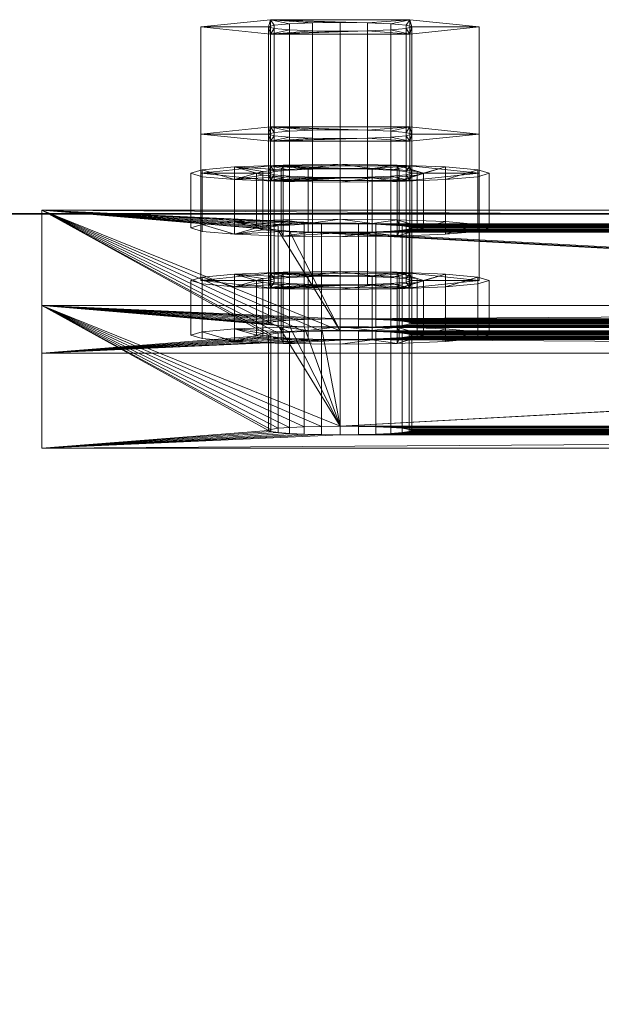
# Model space of a CAD drawing. Extents: x -0.3 to 41.3, y 0 to 17.8.
# Tile 534 of 625: x 34.0786 to 34.1273, y 10.9235 to 11.0061. Entities that reach past the tile are written whole.
import ezdxf

# ---------------------------------------------------------------- set-up
doc = ezdxf.new("R2010")
doc.units = 0
doc.header["$MEASUREMENT"] = 0
for name, color, linetype, lineweight in [('ANILHAS', 135, 'Continuous', 0), ('PLACAS_DE_BASE', 144, 'Continuous', 0), ('PORCAS', 157, 'Continuous', 0)]:
    doc.layers.add(name, color=color, linetype=linetype, lineweight=lineweight)
for name, color, linetype in [('V107', 7, 'Continuous'), ('V208', 7, 'Continuous'), ('V302', 7, 'Continuous')]:
    doc.layers.add(name, color=color, linetype=linetype)

msp = doc.modelspace()

# ---------------------------------------------------------------- linework, layer by layer
at = {"layer": 'V107', "color": 252, "true_color": 0x838383}
for points, invisible_edges in [([(34.18045, 10.98981, 196.60001), (33.285, 10.98981, 196.60001), (33.285, 10.83981, 196.60001)], 12), ([(34.18045, 10.98981, 196.00001), (33.285, 10.98981, 196.00001), (33.285, 10.83981, 196.00001)], 12), ([(34.18045, 10.98981, 196.60001), (33.285, 10.83981, 196.60001), (34.18045, 10.83981, 196.60001)], 9), ([(34.18045, 10.98981, 196.00001), (33.285, 10.83981, 196.00001), (34.18045, 10.83981, 196.00001)], 9)]:
    msp.add_3dface(points, dxfattribs=dict(at, invisible_edges=invisible_edges))
msp.add_3dface([(34.18045, 10.98981, 196.60001), (33.285, 10.98981, 196.60001), (33.285, 10.98981, 196.00001), (34.18045, 10.98981, 196.00001)], dxfattribs=at)
at = {"layer": 'V208', "color": 252, "true_color": 0x838383}
for points, invisible_edges in [([(34.18045, 10.98981, 199.55), (33.285, 10.98981, 199.55), (33.285, 10.83981, 199.55)], 12), ([(34.18045, 10.98981, 198.95), (33.285, 10.98981, 198.95), (33.285, 10.83981, 198.95)], 12), ([(34.18045, 10.98981, 199.55), (33.285, 10.83981, 199.55), (34.18045, 10.83981, 199.55)], 9), ([(34.18045, 10.98981, 198.95), (33.285, 10.83981, 198.95), (34.18045, 10.83981, 198.95)], 9)]:
    msp.add_3dface(points, dxfattribs=dict(at, invisible_edges=invisible_edges))
msp.add_3dface([(34.18045, 10.98981, 199.55), (33.285, 10.98981, 199.55), (33.285, 10.98981, 198.95), (34.18045, 10.98981, 198.95)], dxfattribs=at)
at = {"layer": 'V302', "color": 252, "true_color": 0x838383}
for points, invisible_edges in [([(34.18045, 10.98981, 200.60001), (33.285, 10.98981, 200.60001), (33.285, 10.83981, 200.60001)], 12), ([(34.18045, 10.98981, 200.30001), (33.285, 10.98981, 200.30001), (33.285, 10.83981, 200.30001)], 12), ([(34.18045, 10.98981, 200.60001), (33.285, 10.83981, 200.60001), (34.18045, 10.83981, 200.60001)], 9), ([(34.18045, 10.98981, 200.30001), (33.285, 10.83981, 200.30001), (34.18045, 10.83981, 200.30001)], 9)]:
    msp.add_3dface(points, dxfattribs=dict(at, invisible_edges=invisible_edges))
msp.add_3dface([(34.18045, 10.98981, 200.60001), (33.285, 10.98981, 200.60001), (33.285, 10.98981, 200.30001), (34.18045, 10.98981, 200.30001)], dxfattribs=at)

# ---------------------------------------------------------------- meshes
at = {"layer": 'ANILHAS'}
mesh = msp.add_polyface(dxfattribs=at)
corners = [(34.09295, 10.98863, 199.461), (34.09295, 10.99322, 199.46073), (34.0939, 10.98834, 199.45623), (34.0939, 10.98892, 199.46577), (34.0939, 10.99293, 199.45595), (34.0939, 10.99351, 199.4655), (34.09661, 10.9881, 199.45218), (34.09661, 10.98916, 199.46983), (34.09661, 10.99269, 199.4519), (34.09661, 10.99375, 199.46955), (34.09845, 10.98863, 199.461), (34.09845, 10.99322, 199.46073), (34.09898, 10.98847, 199.45833), (34.09898, 10.98879, 199.46368), (34.09898, 10.99306, 199.45805), (34.09898, 10.99338, 199.4634), (34.1005, 10.98833, 199.45606), (34.1005, 10.98893, 199.46594), (34.1005, 10.99292, 199.45578), (34.1005, 10.99352, 199.46567), (34.10067, 10.98794, 199.44947), (34.10067, 10.98932, 199.47253), (34.10067, 10.99253, 199.4492), (34.10067, 10.99391, 199.47226), (34.10277, 10.98824, 199.45454), (34.10277, 10.98902, 199.46746), (34.10277, 10.99283, 199.45427), (34.10277, 10.99361, 199.46718), (34.10545, 10.98788, 199.44852), (34.10545, 10.98821, 199.45401), (34.10545, 10.98905, 199.46799), (34.10545, 10.98938, 199.47348), (34.10545, 10.99247, 199.44825), (34.10545, 10.9928, 199.45374), (34.10545, 10.99364, 199.46771), (34.10545, 10.99397, 199.4732), (34.10813, 10.98824, 199.45454), (34.10813, 10.98902, 199.46746), (34.10813, 10.99283, 199.45427), (34.10813, 10.99361, 199.46718), (34.11023, 10.98794, 199.44947), (34.11023, 10.98932, 199.47253), (34.11023, 10.99253, 199.4492), (34.11023, 10.99391, 199.47226), (34.1104, 10.98833, 199.45606), (34.1104, 10.98893, 199.46594), (34.1104, 10.99292, 199.45578), (34.1104, 10.99352, 199.46567), (34.11192, 10.98847, 199.45833), (34.11192, 10.98879, 199.46368), (34.11192, 10.99306, 199.45805), (34.11192, 10.99338, 199.4634), (34.11245, 10.98863, 199.461), (34.11245, 10.99322, 199.46073), (34.11429, 10.9881, 199.45218), (34.11429, 10.98916, 199.46983), (34.11429, 10.99269, 199.4519), (34.11429, 10.99375, 199.46955), (34.117, 10.98834, 199.45623), (34.117, 10.98892, 199.46577), (34.117, 10.99293, 199.45595), (34.117, 10.99351, 199.4655), (34.11795, 10.98863, 199.461), (34.11795, 10.99322, 199.46073)]
mesh.append_faces([[corners[k] for k in face] for face in [(0, 3, 5, 1), (3, 7, 9, 5), (7, 21, 23, 9), (21, 31, 35, 23), (31, 41, 43, 35), (41, 55, 57, 43), (55, 59, 61, 57), (59, 62, 63, 61), (62, 58, 60, 63), (58, 54, 56, 60), (54, 40, 42, 56), (40, 28, 32, 42), (28, 20, 22, 32), (20, 6, 8, 22), (6, 2, 4, 8), (2, 0, 1, 4), (10, 12, 14, 11), (12, 16, 18, 14), (16, 24, 26, 18), (24, 29, 33, 26), (29, 36, 38, 33), (36, 44, 46, 38), (44, 48, 50, 46), (48, 52, 53, 50), (52, 49, 51, 53), (49, 45, 47, 51), (45, 37, 39, 47), (37, 30, 34, 39), (30, 25, 27, 34), (25, 17, 19, 27), (17, 13, 15, 19), (13, 10, 11, 15)]])
mesh.append_faces([[corners[k] for k in face] for face in [(59, 58, 62), (2, 3, 0), (60, 61, 63), (5, 4, 1)]], dxfattribs={"vtx0": -1})
mesh.append_faces([[corners[k] for k in face] for face in [(41, 52, 55), (52, 41, 49), (49, 41, 45), (45, 41, 37), (37, 31, 30), (30, 31, 25), (25, 21, 17), (17, 7, 13), (13, 7, 10), (58, 59, 54), (54, 55, 40), (40, 36, 28), (28, 29, 20), (20, 16, 6), (6, 3, 2), (61, 56, 57), (53, 42, 50), (50, 42, 46), (46, 42, 38), (38, 32, 33), (33, 22, 26), (26, 22, 18), (18, 8, 14), (14, 8, 11), (9, 8, 5), (43, 39, 35), (35, 27, 23), (23, 19, 9)]], dxfattribs={"vtx0": -1, "vtx1": -1})
mesh.append_faces([[corners[k] for k in face] for face in [(40, 55, 52), (6, 10, 7), (57, 42, 53), (11, 8, 9)]], dxfattribs={"vtx0": -1, "vtx1": -1, "vtx2": -1})
mesh.append_faces([[corners[k] for k in face] for face in [(37, 41, 31), (25, 31, 21), (17, 21, 7), (54, 59, 55), (40, 52, 48), (40, 48, 44), (40, 44, 36), (28, 36, 29), (20, 29, 24), (20, 24, 16), (6, 16, 12), (6, 12, 10), (6, 7, 3), (61, 60, 56), (57, 56, 42), (38, 42, 32), (33, 32, 22), (18, 22, 8), (5, 8, 4), (53, 43, 57), (43, 53, 51), (43, 51, 47), (43, 47, 39), (35, 39, 34), (35, 34, 27), (23, 27, 19), (9, 19, 15), (9, 15, 11)]], dxfattribs={"vtx0": -1, "vtx2": -1})
mesh = msp.add_polyface(dxfattribs=at)
corners = [(34.09295, 10.97963, 199.31127), (34.09295, 10.98422, 199.311), (34.0939, 10.97935, 199.3065), (34.0939, 10.97992, 199.31604), (34.0939, 10.98394, 199.30622), (34.0939, 10.98451, 199.31577), (34.09661, 10.9791, 199.30245), (34.09661, 10.98016, 199.3201), (34.09661, 10.98369, 199.30217), (34.09661, 10.98475, 199.31982), (34.09845, 10.97963, 199.31127), (34.09845, 10.98422, 199.311), (34.09898, 10.97947, 199.3086), (34.09898, 10.97979, 199.31395), (34.09898, 10.98406, 199.30832), (34.09898, 10.98438, 199.31367), (34.1005, 10.97934, 199.30633), (34.1005, 10.97993, 199.31621), (34.1005, 10.98393, 199.30605), (34.1005, 10.98452, 199.31594), (34.10067, 10.97894, 199.29974), (34.10067, 10.98032, 199.3228), (34.10067, 10.98353, 199.29947), (34.10067, 10.98492, 199.32253), (34.10277, 10.97924, 199.30481), (34.10277, 10.98002, 199.31773), (34.10277, 10.98384, 199.30454), (34.10277, 10.98461, 199.31745), (34.10545, 10.97888, 199.29879), (34.10545, 10.97921, 199.30428), (34.10545, 10.98005, 199.31826), (34.10545, 10.98038, 199.32375), (34.10545, 10.98347, 199.29852), (34.10545, 10.9838, 199.30401), (34.10545, 10.98464, 199.31798), (34.10545, 10.98497, 199.32347), (34.10813, 10.97924, 199.30481), (34.10813, 10.98002, 199.31773), (34.10813, 10.98384, 199.30454), (34.10813, 10.98461, 199.31745), (34.11023, 10.97894, 199.29974), (34.11023, 10.98032, 199.3228), (34.11023, 10.98353, 199.29947), (34.11023, 10.98492, 199.32253), (34.1104, 10.97934, 199.30633), (34.1104, 10.97993, 199.31621), (34.1104, 10.98393, 199.30605), (34.1104, 10.98452, 199.31594), (34.11192, 10.97947, 199.3086), (34.11192, 10.97979, 199.31395), (34.11192, 10.98406, 199.30832), (34.11192, 10.98438, 199.31367), (34.11245, 10.97963, 199.31127), (34.11245, 10.98422, 199.311), (34.11429, 10.9791, 199.30245), (34.11429, 10.98016, 199.3201), (34.11429, 10.98369, 199.30217), (34.11429, 10.98475, 199.31982), (34.117, 10.97935, 199.3065), (34.117, 10.97992, 199.31604), (34.117, 10.98394, 199.30622), (34.117, 10.98451, 199.31577), (34.11795, 10.97963, 199.31127), (34.11795, 10.98422, 199.311)]
mesh.append_faces([[corners[k] for k in face] for face in [(0, 3, 5, 1), (3, 7, 9, 5), (7, 21, 23, 9), (21, 31, 35, 23), (31, 41, 43, 35), (41, 55, 57, 43), (55, 59, 61, 57), (59, 62, 63, 61), (62, 58, 60, 63), (58, 54, 56, 60), (54, 40, 42, 56), (40, 28, 32, 42), (28, 20, 22, 32), (20, 6, 8, 22), (6, 2, 4, 8), (2, 0, 1, 4), (10, 12, 14, 11), (12, 16, 18, 14), (16, 24, 26, 18), (24, 29, 33, 26), (29, 36, 38, 33), (36, 44, 46, 38), (44, 48, 50, 46), (48, 52, 53, 50), (52, 49, 51, 53), (49, 45, 47, 51), (45, 37, 39, 47), (37, 30, 34, 39), (30, 25, 27, 34), (25, 17, 19, 27), (17, 13, 15, 19), (13, 10, 11, 15)]])
mesh.append_faces([[corners[k] for k in face] for face in [(59, 58, 62), (2, 3, 0), (60, 61, 63), (5, 4, 1)]], dxfattribs={"vtx0": -1})
mesh.append_faces([[corners[k] for k in face] for face in [(41, 52, 55), (52, 41, 49), (49, 41, 45), (45, 41, 37), (37, 31, 30), (30, 31, 25), (25, 21, 17), (17, 7, 13), (13, 7, 10), (58, 59, 54), (54, 55, 40), (40, 36, 28), (28, 29, 20), (20, 16, 6), (6, 3, 2), (61, 56, 57), (53, 42, 50), (50, 42, 46), (46, 42, 38), (38, 32, 33), (33, 22, 26), (26, 22, 18), (18, 8, 14), (14, 8, 11), (9, 8, 5), (43, 39, 35), (35, 27, 23), (23, 19, 9)]], dxfattribs={"vtx0": -1, "vtx1": -1})
mesh.append_faces([[corners[k] for k in face] for face in [(40, 55, 52), (6, 10, 7), (57, 42, 53), (11, 8, 9)]], dxfattribs={"vtx0": -1, "vtx1": -1, "vtx2": -1})
mesh.append_faces([[corners[k] for k in face] for face in [(37, 41, 31), (25, 31, 21), (17, 21, 7), (54, 59, 55), (40, 52, 48), (40, 48, 44), (40, 44, 36), (28, 36, 29), (20, 29, 24), (20, 24, 16), (6, 16, 12), (6, 12, 10), (6, 7, 3), (61, 60, 56), (57, 56, 42), (38, 42, 32), (33, 32, 22), (18, 22, 8), (5, 8, 4), (53, 43, 57), (43, 53, 51), (43, 51, 47), (43, 47, 39), (35, 39, 34), (35, 34, 27), (23, 27, 19), (9, 19, 15), (9, 15, 11)]], dxfattribs={"vtx0": -1, "vtx2": -1})
at = {"layer": 'PLACAS_DE_BASE'}
mesh = msp.add_polyface(dxfattribs=at)
corners = [(34.08045, 10.97015, 199.2868), (34.09945, 10.97165, 199.31176), (34.08045, 10.98214, 199.48644), (34.09965, 10.97155, 199.31021), (34.10025, 10.97147, 199.30876), (34.10121, 10.97139, 199.30752), (34.10245, 10.97134, 199.30657), (34.1039, 10.9713, 199.30597), (34.09965, 10.97174, 199.31331), (34.10025, 10.97183, 199.31475), (34.10121, 10.9719, 199.31599), (34.10245, 10.97196, 199.31694), (34.1039, 10.97199, 199.31754), (34.10545, 10.97201, 199.31775), (34.10025, 10.98046, 199.45849), (34.09965, 10.98055, 199.45994), (34.09945, 10.98064, 199.46149), (34.09965, 10.98074, 199.46304), (34.10025, 10.98082, 199.46448), (34.10121, 10.9809, 199.46572), (34.10245, 10.98096, 199.46667), (34.1039, 10.98099, 199.46727), (34.1039, 10.97928, 199.30549), (34.08045, 10.97813, 199.28632), (34.10245, 10.97932, 199.30609), (34.10121, 10.97938, 199.30704), (34.10025, 10.97945, 199.30828), (34.09965, 10.97954, 199.30973), (34.09945, 10.97963, 199.31128), (34.08045, 10.99013, 199.48596), (34.09965, 10.97973, 199.31283), (34.10025, 10.97981, 199.31427), (34.10121, 10.97989, 199.31551), (34.10245, 10.97994, 199.31646), (34.1039, 10.97998, 199.31706), (34.10545, 10.97999, 199.31727), (34.10025, 10.98845, 199.45801), (34.09965, 10.98854, 199.45946), (34.09945, 10.98863, 199.46101), (34.09965, 10.98872, 199.46256), (34.10025, 10.98881, 199.464), (34.10121, 10.98888, 199.46524), (34.10245, 10.98894, 199.46619), (34.1039, 10.98898, 199.46679)]
mesh.append_faces([[corners[k] for k in face] for face in [(0, 2, 29, 23)]])
mesh.append_faces([[corners[k] for k in face] for face in [(0, 1, 2), (1, 0, 3), (3, 0, 4), (4, 0, 5), (5, 0, 6), (6, 0, 7), (22, 23, 24), (24, 23, 25), (25, 23, 26), (26, 23, 27), (27, 23, 28), (28, 29, 30), (30, 29, 31), (31, 29, 32), (32, 29, 33), (33, 29, 34), (36, 29, 37), (37, 29, 38), (38, 29, 39), (39, 29, 40), (40, 29, 41), (41, 29, 42), (42, 29, 43)]], dxfattribs={"vtx0": -1, "vtx1": -1})
mesh.append_faces([[corners[k] for k in face] for face in [(2, 13, 14), (35, 29, 36)]], dxfattribs={"vtx0": -1, "vtx1": -1, "vtx2": -1})
mesh.append_faces([[corners[k] for k in face] for face in [(2, 1, 8), (2, 8, 9), (2, 9, 10), (2, 10, 11), (2, 11, 12), (2, 14, 15), (2, 15, 16), (2, 16, 17), (2, 17, 18), (2, 18, 19), (2, 19, 20), (2, 20, 21), (28, 23, 29)]], dxfattribs={"vtx0": -1, "vtx2": -1})
mesh = msp.add_polyface(dxfattribs=at)
corners = [(34.1039, 10.9713, 199.30597), (34.08045, 10.97015, 199.2868), (34.10545, 10.97129, 199.30577), (34.08045, 10.98214, 199.48644), (34.1039, 10.97199, 199.31754), (34.10545, 10.97201, 199.31775), (34.10025, 10.98046, 199.45849), (34.10121, 10.98039, 199.45725), (34.10245, 10.98033, 199.4563), (34.1039, 10.9803, 199.4557), (34.10545, 10.98028, 199.4555), (34.1039, 10.98099, 199.46727), (34.10545, 10.981, 199.46748), (34.10545, 10.97927, 199.30529), (34.08045, 10.97813, 199.28632), (34.1039, 10.97928, 199.30549), (34.1039, 10.97998, 199.31706), (34.08045, 10.99013, 199.48596), (34.10545, 10.97999, 199.31727), (34.10025, 10.98845, 199.45801), (34.10121, 10.98837, 199.45677), (34.1039, 10.98898, 199.46679), (34.10545, 10.98899, 199.467), (34.09945, 10.97165, 199.31176), (34.09965, 10.97155, 199.31021), (34.09965, 10.97954, 199.30973), (34.09945, 10.97963, 199.31128), (34.10025, 10.97147, 199.30876), (34.10025, 10.97945, 199.30828), (34.10121, 10.97139, 199.30752), (34.10121, 10.97938, 199.30704), (34.10245, 10.97134, 199.30657), (34.10245, 10.97932, 199.30609), (34.107, 10.9713, 199.30597), (34.107, 10.97928, 199.30549), (34.107, 10.97199, 199.31754), (34.107, 10.97998, 199.31706), (34.10245, 10.97196, 199.31694), (34.10245, 10.97994, 199.31646), (34.10121, 10.9719, 199.31599), (34.10121, 10.97989, 199.31551), (34.10025, 10.97183, 199.31475), (34.10025, 10.97981, 199.31427), (34.09965, 10.97174, 199.31331), (34.09965, 10.97973, 199.31283), (34.09945, 10.98064, 199.46149), (34.09965, 10.98055, 199.45994), (34.09965, 10.98854, 199.45946), (34.09945, 10.98863, 199.46101), (34.10245, 10.98832, 199.45582), (34.1039, 10.98828, 199.45522), (34.10545, 10.98827, 199.45502), (34.107, 10.9803, 199.4557), (34.107, 10.98828, 199.45522), (34.107, 10.98099, 199.46727), (34.107, 10.98898, 199.46679), (34.10245, 10.98096, 199.46667), (34.10245, 10.98894, 199.46619), (34.10121, 10.9809, 199.46572), (34.10121, 10.98888, 199.46524), (34.10025, 10.98082, 199.46448), (34.10025, 10.98881, 199.464), (34.09965, 10.98074, 199.46304), (34.09965, 10.98872, 199.46256)]
mesh.append_faces([[corners[k] for k in face] for face in [(23, 24, 25, 26), (24, 27, 28, 25), (27, 29, 30, 28), (29, 31, 32, 30), (31, 0, 15, 32), (0, 2, 13, 15), (2, 33, 34, 13), (35, 5, 18, 36), (5, 4, 16, 18), (4, 37, 38, 16), (37, 39, 40, 38), (39, 41, 42, 40), (41, 43, 44, 42), (43, 23, 26, 44), (45, 46, 47, 48), (46, 6, 19, 47), (6, 7, 20, 19), (7, 8, 49, 20), (8, 9, 50, 49), (9, 10, 51, 50), (10, 52, 53, 51), (54, 12, 22, 55), (12, 11, 21, 22), (11, 56, 57, 21), (56, 58, 59, 57), (58, 60, 61, 59), (60, 62, 63, 61), (62, 45, 48, 63)]])
mesh.append_faces([[corners[k] for k in face] for face in [(0, 1, 2), (6, 5, 7), (7, 5, 8), (8, 5, 9), (9, 5, 10), (13, 14, 15), (16, 17, 18), (21, 17, 22)]], dxfattribs={"vtx0": -1, "vtx1": -1})
mesh.append_faces([[corners[k] for k in face] for face in [(3, 4, 5), (3, 11, 12), (18, 19, 20)]], dxfattribs={"vtx0": -1, "vtx2": -1})
mesh = msp.add_polyface(dxfattribs=at)
corners = [(34.10545, 10.97129, 199.30577), (34.08045, 10.97015, 199.2868), (34.25545, 10.97129, 199.30577), (34.10545, 10.98028, 199.4555), (34.10545, 10.97201, 199.31775), (34.25545, 10.98028, 199.4555), (34.08045, 10.98214, 199.48644), (34.10545, 10.981, 199.46748), (34.28045, 10.98214, 199.48644), (34.2539, 10.9803, 199.4557), (34.107, 10.9803, 199.4557), (34.25245, 10.98033, 199.4563), (34.10845, 10.98033, 199.4563), (34.107, 10.98099, 199.46727), (34.25545, 10.981, 199.46748), (34.2539, 10.9713, 199.30597), (34.107, 10.9713, 199.30597), (34.25245, 10.97134, 199.30657), (34.10845, 10.97134, 199.30657), (34.107, 10.97199, 199.31754), (34.25545, 10.97201, 199.31775), (34.08045, 10.97813, 199.28632), (34.10545, 10.97927, 199.30529), (34.28045, 10.97813, 199.28632), (34.10545, 10.97999, 199.31727), (34.10121, 10.98837, 199.45677), (34.25545, 10.97999, 199.31727), (34.10245, 10.98832, 199.45582), (34.1039, 10.98828, 199.45522), (34.10545, 10.98827, 199.45502), (34.10545, 10.98899, 199.467), (34.08045, 10.99013, 199.48596), (34.25545, 10.98899, 199.467), (34.107, 10.98828, 199.45522), (34.25545, 10.98827, 199.45502), (34.2539, 10.98898, 199.46679), (34.107, 10.98898, 199.46679), (34.107, 10.97928, 199.30549), (34.25545, 10.97927, 199.30529), (34.2539, 10.97998, 199.31706), (34.107, 10.97998, 199.31706), (34.10845, 10.97932, 199.30609), (34.10969, 10.97139, 199.30752), (34.10969, 10.97938, 199.30704), (34.11065, 10.97147, 199.30876), (34.11065, 10.97945, 199.30828), (34.11125, 10.97155, 199.31021), (34.11125, 10.97954, 199.30973), (34.11145, 10.97165, 199.31176), (34.11145, 10.97963, 199.31128), (34.11125, 10.97174, 199.31331), (34.11125, 10.97973, 199.31283), (34.11065, 10.97183, 199.31475), (34.11065, 10.97981, 199.31427), (34.10969, 10.9719, 199.31599), (34.10969, 10.97989, 199.31551), (34.10845, 10.97196, 199.31694), (34.10845, 10.97994, 199.31646), (34.10845, 10.98832, 199.45582), (34.10969, 10.98039, 199.45725), (34.10969, 10.98837, 199.45677), (34.11065, 10.98046, 199.45849), (34.11065, 10.98845, 199.45801), (34.11125, 10.98055, 199.45994), (34.11125, 10.98854, 199.45946), (34.11145, 10.98064, 199.46149), (34.11145, 10.98863, 199.46101), (34.11125, 10.98074, 199.46304), (34.11125, 10.98872, 199.46256), (34.11065, 10.98082, 199.46448), (34.11065, 10.98881, 199.464), (34.10969, 10.9809, 199.46572), (34.10969, 10.98888, 199.46524), (34.10845, 10.98096, 199.46667), (34.10845, 10.98894, 199.46619)]
mesh.append_faces([[corners[k] for k in face] for face in [(16, 18, 41, 37), (18, 42, 43, 41), (42, 44, 45, 43), (44, 46, 47, 45), (46, 48, 49, 47), (48, 50, 51, 49), (50, 52, 53, 51), (52, 54, 55, 53), (54, 56, 57, 55), (56, 19, 40, 57), (10, 12, 58, 33), (12, 59, 60, 58), (59, 61, 62, 60), (61, 63, 64, 62), (63, 65, 66, 64), (65, 67, 68, 66), (67, 69, 70, 68), (69, 71, 72, 70), (71, 73, 74, 72), (73, 13, 36, 74)]])
mesh.append_faces([[corners[k] for k in face] for face in [(6, 7, 8), (3, 9, 10), (10, 11, 12), (13, 14, 7), (0, 15, 16), (16, 17, 18), (19, 20, 4), (21, 22, 23), (33, 34, 29), (37, 38, 22)]], dxfattribs={"vtx0": -1, "vtx1": -1})
mesh.append_faces([[corners[k] for k in face] for face in [(0, 1, 2), (3, 4, 5), (24, 25, 26), (30, 31, 32)]], dxfattribs={"vtx0": -1, "vtx1": -1, "vtx2": -1})
mesh.append_faces([[corners[k] for k in face] for face in [(26, 25, 27), (26, 27, 28), (26, 28, 29), (35, 36, 30), (39, 40, 24)]], dxfattribs={"vtx0": -1, "vtx2": -1})
mesh = msp.add_polyface(dxfattribs=at)
corners = [(34.2539, 10.9803, 199.4557), (34.10545, 10.98028, 199.4555), (34.25545, 10.98028, 199.4555), (34.107, 10.9803, 199.4557), (34.25245, 10.98033, 199.4563), (34.10845, 10.98033, 199.4563), (34.25121, 10.98039, 199.45725), (34.10969, 10.98039, 199.45725), (34.25025, 10.98046, 199.45849), (34.11065, 10.98046, 199.45849), (34.24965, 10.98055, 199.45994), (34.11125, 10.98055, 199.45994), (34.24945, 10.98064, 199.46149), (34.11145, 10.98064, 199.46149), (34.24965, 10.98074, 199.46304), (34.11125, 10.98074, 199.46304), (34.25025, 10.98082, 199.46448), (34.11065, 10.98082, 199.46448), (34.25121, 10.9809, 199.46572), (34.10969, 10.9809, 199.46572), (34.25245, 10.98096, 199.46667), (34.2539, 10.9713, 199.30597), (34.10545, 10.97129, 199.30577), (34.25545, 10.97129, 199.30577), (34.107, 10.9713, 199.30597), (34.25245, 10.97134, 199.30657), (34.10845, 10.97134, 199.30657), (34.25121, 10.97139, 199.30752), (34.10969, 10.97139, 199.30752), (34.25025, 10.97147, 199.30876), (34.11065, 10.97147, 199.30876), (34.24965, 10.97155, 199.31021), (34.11125, 10.97155, 199.31021), (34.24945, 10.97165, 199.31176), (34.11145, 10.97165, 199.31176), (34.24965, 10.97174, 199.31331), (34.11125, 10.97174, 199.31331), (34.25025, 10.97183, 199.31475), (34.11065, 10.97183, 199.31475), (34.25121, 10.9719, 199.31599), (34.10969, 10.9719, 199.31599), (34.25245, 10.97196, 199.31694), (34.25245, 10.98832, 199.45582), (34.10969, 10.98837, 199.45677), (34.25121, 10.98837, 199.45677), (34.11065, 10.98845, 199.45801), (34.25025, 10.98845, 199.45801), (34.11125, 10.98854, 199.45946), (34.24965, 10.98854, 199.45946), (34.11145, 10.98863, 199.46101), (34.24945, 10.98863, 199.46101), (34.11125, 10.98872, 199.46256), (34.24965, 10.98872, 199.46256), (34.11065, 10.98881, 199.464), (34.25025, 10.98881, 199.464), (34.10969, 10.98888, 199.46524), (34.25121, 10.98888, 199.46524), (34.10845, 10.98894, 199.46619), (34.25245, 10.98894, 199.46619), (34.107, 10.98898, 199.46679), (34.2539, 10.98898, 199.46679), (34.25245, 10.97932, 199.30609), (34.10969, 10.97938, 199.30704), (34.25121, 10.97938, 199.30704), (34.11065, 10.97945, 199.30828), (34.25025, 10.97945, 199.30828), (34.11125, 10.97954, 199.30973), (34.24965, 10.97954, 199.30973), (34.11145, 10.97963, 199.31128), (34.24945, 10.97963, 199.31128), (34.11125, 10.97973, 199.31283), (34.24965, 10.97973, 199.31283), (34.11065, 10.97981, 199.31427), (34.25025, 10.97981, 199.31427), (34.10969, 10.97989, 199.31551), (34.25121, 10.97989, 199.31551), (34.10845, 10.97994, 199.31646), (34.25245, 10.97994, 199.31646), (34.107, 10.97998, 199.31706), (34.2539, 10.97998, 199.31706), (34.08045, 10.98214, 199.48644), (34.28045, 10.98214, 199.48644), (34.28045, 10.99013, 199.48596), (34.08045, 10.99013, 199.48596)]
mesh.append_faces([[corners[k] for k in face] for face in [(80, 81, 82, 83)]])
mesh.append_faces([[corners[k] for k in face] for face in [(0, 1, 2), (21, 22, 23), (42, 43, 44), (44, 45, 46), (46, 47, 48), (48, 49, 50), (50, 51, 52), (52, 53, 54), (54, 55, 56), (56, 57, 58), (58, 59, 60), (61, 62, 63), (63, 64, 65), (65, 66, 67), (67, 68, 69), (69, 70, 71), (71, 72, 73), (73, 74, 75), (75, 76, 77), (77, 78, 79)]], dxfattribs={"vtx0": -1, "vtx1": -1})
mesh.append_faces([[corners[k] for k in face] for face in [(3, 0, 4), (5, 4, 6), (7, 6, 8), (9, 8, 10), (11, 10, 12), (13, 12, 14), (15, 14, 16), (17, 16, 18), (19, 18, 20), (24, 21, 25), (26, 25, 27), (28, 27, 29), (30, 29, 31), (32, 31, 33), (34, 33, 35), (36, 35, 37), (38, 37, 39), (40, 39, 41)]], dxfattribs={"vtx0": -1, "vtx2": -1})
mesh = msp.add_polyface(dxfattribs=at)
corners = [(34.28045, 10.97015, 199.2868), (34.25545, 10.97129, 199.30577), (34.08045, 10.97015, 199.2868), (34.25545, 10.97201, 199.31775), (34.25969, 10.98039, 199.45725), (34.10545, 10.97201, 199.31775), (34.25845, 10.98033, 199.4563), (34.257, 10.9803, 199.4557), (34.25545, 10.98028, 199.4555), (34.25545, 10.981, 199.46748), (34.28045, 10.98214, 199.48644), (34.10545, 10.981, 199.46748), (34.10845, 10.98096, 199.46667), (34.25245, 10.98096, 199.46667), (34.2539, 10.98099, 199.46727), (34.107, 10.98099, 199.46727), (34.10845, 10.97196, 199.31694), (34.25245, 10.97196, 199.31694), (34.2539, 10.97199, 199.31754), (34.107, 10.97199, 199.31754), (34.25545, 10.97927, 199.30529), (34.28045, 10.97813, 199.28632), (34.10545, 10.97927, 199.30529), (34.25545, 10.98827, 199.45502), (34.25545, 10.97999, 199.31727), (34.10545, 10.98827, 199.45502), (34.28045, 10.99013, 199.48596), (34.25545, 10.98899, 199.467), (34.08045, 10.99013, 199.48596), (34.107, 10.98828, 199.45522), (34.2539, 10.98828, 199.45522), (34.10845, 10.98832, 199.45582), (34.25245, 10.98832, 199.45582), (34.2539, 10.98898, 199.46679), (34.10545, 10.98899, 199.467), (34.107, 10.97928, 199.30549), (34.2539, 10.97928, 199.30549), (34.10845, 10.97932, 199.30609), (34.25245, 10.97932, 199.30609), (34.2539, 10.97998, 199.31706), (34.10545, 10.97999, 199.31727), (34.24945, 10.97165, 199.31176), (34.24965, 10.97155, 199.31021), (34.24965, 10.97954, 199.30973), (34.24945, 10.97963, 199.31128), (34.25025, 10.97147, 199.30876), (34.25025, 10.97945, 199.30828), (34.25121, 10.97139, 199.30752), (34.25121, 10.97938, 199.30704), (34.25245, 10.97134, 199.30657), (34.2539, 10.9713, 199.30597), (34.25245, 10.97994, 199.31646), (34.25121, 10.9719, 199.31599), (34.25121, 10.97989, 199.31551), (34.25025, 10.97183, 199.31475), (34.25025, 10.97981, 199.31427), (34.24965, 10.97174, 199.31331), (34.24965, 10.97973, 199.31283), (34.24945, 10.98064, 199.46149), (34.24965, 10.98055, 199.45994), (34.24965, 10.98854, 199.45946), (34.24945, 10.98863, 199.46101), (34.25025, 10.98046, 199.45849), (34.25025, 10.98845, 199.45801), (34.25121, 10.98039, 199.45725), (34.25121, 10.98837, 199.45677), (34.25245, 10.98033, 199.4563), (34.2539, 10.9803, 199.4557), (34.25245, 10.98894, 199.46619), (34.25121, 10.9809, 199.46572), (34.25121, 10.98888, 199.46524), (34.25025, 10.98082, 199.46448), (34.25025, 10.98881, 199.464), (34.24965, 10.98074, 199.46304), (34.24965, 10.98872, 199.46256)]
mesh.append_faces([[corners[k] for k in face] for face in [(41, 42, 43, 44), (42, 45, 46, 43), (45, 47, 48, 46), (47, 49, 38, 48), (49, 50, 36, 38), (18, 17, 51, 39), (17, 52, 53, 51), (52, 54, 55, 53), (54, 56, 57, 55), (56, 41, 44, 57), (58, 59, 60, 61), (59, 62, 63, 60), (62, 64, 65, 63), (64, 66, 32, 65), (66, 67, 30, 32), (14, 13, 68, 33), (13, 69, 70, 68), (69, 71, 72, 70), (71, 73, 74, 72), (73, 58, 61, 74)]])
mesh.append_faces([[corners[k] for k in face] for face in [(0, 1, 2), (26, 27, 28), (23, 29, 30), (30, 31, 32), (33, 34, 27), (20, 35, 36), (36, 37, 38), (39, 40, 24)]], dxfattribs={"vtx0": -1, "vtx1": -1})
mesh.append_faces([[corners[k] for k in face] for face in [(3, 4, 5), (9, 10, 11), (20, 21, 22), (23, 24, 25)]], dxfattribs={"vtx0": -1, "vtx1": -1, "vtx2": -1})
mesh.append_faces([[corners[k] for k in face] for face in [(5, 4, 6), (5, 6, 7), (5, 7, 8), (12, 13, 14), (15, 14, 9), (16, 17, 18), (19, 18, 3)]], dxfattribs={"vtx0": -1, "vtx2": -1})
mesh = msp.add_polyface(dxfattribs=at)
corners = [(34.10845, 10.98033, 199.4563), (34.25121, 10.98039, 199.45725), (34.10969, 10.98039, 199.45725), (34.25025, 10.98046, 199.45849), (34.11065, 10.98046, 199.45849), (34.24965, 10.98055, 199.45994), (34.11125, 10.98055, 199.45994), (34.24945, 10.98064, 199.46149), (34.11145, 10.98064, 199.46149), (34.24965, 10.98074, 199.46304), (34.11125, 10.98074, 199.46304), (34.25025, 10.98082, 199.46448), (34.11065, 10.98082, 199.46448), (34.25121, 10.9809, 199.46572), (34.10969, 10.9809, 199.46572), (34.25245, 10.98096, 199.46667), (34.10845, 10.98096, 199.46667), (34.2539, 10.98099, 199.46727), (34.107, 10.98099, 199.46727), (34.10845, 10.97134, 199.30657), (34.25121, 10.97139, 199.30752), (34.10969, 10.97139, 199.30752), (34.25025, 10.97147, 199.30876), (34.11065, 10.97147, 199.30876), (34.24965, 10.97155, 199.31021), (34.11125, 10.97155, 199.31021), (34.24945, 10.97165, 199.31176), (34.11145, 10.97165, 199.31176), (34.24965, 10.97174, 199.31331), (34.11125, 10.97174, 199.31331), (34.25025, 10.97183, 199.31475), (34.11065, 10.97183, 199.31475), (34.25121, 10.9719, 199.31599), (34.10969, 10.9719, 199.31599), (34.25245, 10.97196, 199.31694), (34.10845, 10.97196, 199.31694), (34.2539, 10.97199, 199.31754), (34.107, 10.97199, 199.31754), (34.2539, 10.98828, 199.45522), (34.107, 10.98828, 199.45522), (34.10845, 10.98832, 199.45582), (34.25245, 10.98832, 199.45582), (34.10969, 10.98837, 199.45677), (34.25121, 10.98837, 199.45677), (34.11065, 10.98845, 199.45801), (34.25025, 10.98845, 199.45801), (34.11125, 10.98854, 199.45946), (34.24965, 10.98854, 199.45946), (34.11145, 10.98863, 199.46101), (34.24945, 10.98863, 199.46101), (34.11125, 10.98872, 199.46256), (34.24965, 10.98872, 199.46256), (34.11065, 10.98881, 199.464), (34.25025, 10.98881, 199.464), (34.10969, 10.98888, 199.46524), (34.25121, 10.98888, 199.46524), (34.10845, 10.98894, 199.46619), (34.25245, 10.98894, 199.46619), (34.107, 10.98898, 199.46679), (34.2539, 10.97928, 199.30549), (34.107, 10.97928, 199.30549), (34.10845, 10.97932, 199.30609), (34.25245, 10.97932, 199.30609), (34.10969, 10.97938, 199.30704), (34.25121, 10.97938, 199.30704), (34.11065, 10.97945, 199.30828), (34.25025, 10.97945, 199.30828), (34.11125, 10.97954, 199.30973), (34.24965, 10.97954, 199.30973), (34.11145, 10.97963, 199.31128), (34.24945, 10.97963, 199.31128), (34.11125, 10.97973, 199.31283), (34.24965, 10.97973, 199.31283), (34.11065, 10.97981, 199.31427), (34.25025, 10.97981, 199.31427), (34.10969, 10.97989, 199.31551), (34.25121, 10.97989, 199.31551), (34.10845, 10.97994, 199.31646), (34.25245, 10.97994, 199.31646), (34.107, 10.97998, 199.31706), (34.28045, 10.97015, 199.2868), (34.08045, 10.97015, 199.2868), (34.08045, 10.97813, 199.28632), (34.28045, 10.97813, 199.28632)]
mesh.append_faces([[corners[k] for k in face] for face in [(80, 81, 82, 83)]])
mesh.append_faces([[corners[k] for k in face] for face in [(0, 1, 2), (2, 3, 4), (4, 5, 6), (6, 7, 8), (8, 9, 10), (10, 11, 12), (12, 13, 14), (14, 15, 16), (16, 17, 18), (19, 20, 21), (21, 22, 23), (23, 24, 25), (25, 26, 27), (27, 28, 29), (29, 30, 31), (31, 32, 33), (33, 34, 35), (35, 36, 37)]], dxfattribs={"vtx0": -1, "vtx1": -1})
mesh.append_faces([[corners[k] for k in face] for face in [(38, 39, 40), (41, 40, 42), (43, 42, 44), (45, 44, 46), (47, 46, 48), (49, 48, 50), (51, 50, 52), (53, 52, 54), (55, 54, 56), (57, 56, 58), (59, 60, 61), (62, 61, 63), (64, 63, 65), (66, 65, 67), (68, 67, 69), (70, 69, 71), (72, 71, 73), (74, 73, 75), (76, 75, 77), (78, 77, 79)]], dxfattribs={"vtx0": -1, "vtx2": -1})
at = {"layer": 'PORCAS'}
mesh = msp.add_polyface(dxfattribs=at)
corners = [(34.09377, 10.99322, 199.46073), (34.09377, 11.0055, 199.45999), (34.09945, 10.99322, 199.46073), (34.09945, 11.0055, 199.45999), (34.09961, 10.99261, 199.45063), (34.09961, 10.99383, 199.47082), (34.09961, 11.00489, 199.4499), (34.09961, 11.0061, 199.47008), (34.09991, 10.99308, 199.45843), (34.09991, 10.99336, 199.46302), (34.09991, 11.00536, 199.45769), (34.09991, 11.00564, 199.46228), (34.10121, 10.99297, 199.45649), (34.10121, 10.99347, 199.46496), (34.10121, 11.00524, 199.45576), (34.10121, 11.00575, 199.46422), (34.10315, 10.99289, 199.4552), (34.10315, 10.99355, 199.46626), (34.10315, 11.00517, 199.45446), (34.10315, 11.00583, 199.46552), (34.10545, 10.99286, 199.45474), (34.10545, 10.99358, 199.46672), (34.10545, 11.00514, 199.454), (34.10545, 11.00586, 199.46598), (34.10775, 10.99289, 199.4552), (34.10775, 10.99355, 199.46626), (34.10775, 11.00517, 199.45446), (34.10775, 11.00583, 199.46552), (34.10969, 10.99297, 199.45649), (34.10969, 10.99347, 199.46496), (34.10969, 11.00524, 199.45576), (34.10969, 11.00575, 199.46422), (34.11099, 10.99308, 199.45843), (34.11099, 10.99336, 199.46302), (34.11099, 11.00536, 199.45769), (34.11099, 11.00564, 199.46228), (34.11129, 10.99261, 199.45063), (34.11129, 10.99383, 199.47082), (34.11129, 11.00489, 199.4499), (34.11129, 11.0061, 199.47008), (34.11145, 10.99322, 199.46073), (34.11145, 11.0055, 199.45999), (34.11712, 10.99322, 199.46073), (34.11712, 11.0055, 199.45999)]
mesh.append_faces([[corners[k] for k in face] for face in [(0, 5, 7, 1), (5, 37, 39, 7), (37, 42, 43, 39), (42, 36, 38, 43), (36, 4, 6, 38), (4, 0, 1, 6), (2, 8, 10, 3), (8, 12, 14, 10), (12, 16, 18, 14), (16, 20, 22, 18), (20, 24, 26, 22), (24, 28, 30, 26), (28, 32, 34, 30), (32, 40, 41, 34), (40, 33, 35, 41), (33, 29, 31, 35), (29, 25, 27, 31), (25, 21, 23, 27), (21, 17, 19, 23), (17, 13, 15, 19), (13, 9, 11, 15), (9, 2, 3, 11)]])
mesh.append_faces([[corners[k] for k in face] for face in [(37, 40, 42), (40, 37, 33), (33, 37, 29), (29, 37, 25), (25, 5, 21), (21, 5, 17), (17, 5, 13), (13, 5, 9), (9, 5, 2), (36, 24, 4), (4, 2, 0), (38, 41, 43), (41, 38, 34), (34, 38, 30), (30, 38, 26), (26, 6, 22), (22, 6, 18), (18, 6, 14), (14, 6, 10), (10, 6, 3), (39, 27, 7), (7, 3, 1)]], dxfattribs={"vtx0": -1, "vtx1": -1})
mesh.append_faces([[corners[k] for k in face] for face in [(25, 37, 5), (2, 5, 0), (40, 36, 42), (36, 40, 32), (36, 32, 28), (36, 28, 24), (4, 24, 20), (4, 20, 16), (4, 16, 12), (4, 12, 8), (4, 8, 2), (26, 38, 6), (3, 6, 1), (41, 39, 43), (39, 41, 35), (39, 35, 31), (39, 31, 27), (7, 27, 23), (7, 23, 19), (7, 19, 15), (7, 15, 11), (7, 11, 3)]], dxfattribs={"vtx0": -1, "vtx2": -1})
mesh = msp.add_polyface(dxfattribs=at)
corners = [(34.09377, 10.98422, 199.311), (34.09377, 10.9965, 199.31026), (34.09945, 10.98422, 199.311), (34.09945, 10.9965, 199.31026), (34.09961, 10.98362, 199.3009), (34.09961, 10.98483, 199.32109), (34.09961, 10.9959, 199.30017), (34.09961, 10.99711, 199.32035), (34.09991, 10.98409, 199.3087), (34.09991, 10.98436, 199.31329), (34.09991, 10.99636, 199.30796), (34.09991, 10.99664, 199.31255), (34.10121, 10.98397, 199.30676), (34.10121, 10.98448, 199.31523), (34.10121, 10.99625, 199.30603), (34.10121, 10.99676, 199.31449), (34.10315, 10.98389, 199.30547), (34.10315, 10.98456, 199.31653), (34.10315, 10.99617, 199.30473), (34.10315, 10.99683, 199.31579), (34.10545, 10.98386, 199.30501), (34.10545, 10.98458, 199.31699), (34.10545, 10.99614, 199.30427), (34.10545, 10.99686, 199.31625), (34.10775, 10.98389, 199.30547), (34.10775, 10.98456, 199.31653), (34.10775, 10.99617, 199.30473), (34.10775, 10.99683, 199.31579), (34.10969, 10.98397, 199.30676), (34.10969, 10.98448, 199.31523), (34.10969, 10.99625, 199.30603), (34.10969, 10.99676, 199.31449), (34.11099, 10.98409, 199.3087), (34.11099, 10.98436, 199.31329), (34.11099, 10.99636, 199.30796), (34.11099, 10.99664, 199.31255), (34.11129, 10.98362, 199.3009), (34.11129, 10.98483, 199.32109), (34.11129, 10.9959, 199.30017), (34.11129, 10.99711, 199.32035), (34.11145, 10.98422, 199.311), (34.11145, 10.9965, 199.31026), (34.11712, 10.98422, 199.311), (34.11712, 10.9965, 199.31026)]
mesh.append_faces([[corners[k] for k in face] for face in [(0, 5, 7, 1), (5, 37, 39, 7), (37, 42, 43, 39), (42, 36, 38, 43), (36, 4, 6, 38), (4, 0, 1, 6), (2, 8, 10, 3), (8, 12, 14, 10), (12, 16, 18, 14), (16, 20, 22, 18), (20, 24, 26, 22), (24, 28, 30, 26), (28, 32, 34, 30), (32, 40, 41, 34), (40, 33, 35, 41), (33, 29, 31, 35), (29, 25, 27, 31), (25, 21, 23, 27), (21, 17, 19, 23), (17, 13, 15, 19), (13, 9, 11, 15), (9, 2, 3, 11)]])
mesh.append_faces([[corners[k] for k in face] for face in [(37, 40, 42), (40, 37, 33), (33, 37, 29), (29, 37, 25), (25, 5, 21), (21, 5, 17), (17, 5, 13), (13, 5, 9), (9, 5, 2), (36, 24, 4), (4, 2, 0), (38, 41, 43), (41, 38, 34), (34, 38, 30), (30, 38, 26), (26, 6, 22), (22, 6, 18), (18, 6, 14), (14, 6, 10), (10, 6, 3), (39, 27, 7), (7, 3, 1)]], dxfattribs={"vtx0": -1, "vtx1": -1})
mesh.append_faces([[corners[k] for k in face] for face in [(25, 37, 5), (2, 5, 0), (40, 36, 42), (36, 40, 32), (36, 32, 28), (36, 28, 24), (4, 24, 20), (4, 20, 16), (4, 16, 12), (4, 12, 8), (4, 8, 2), (26, 38, 6), (3, 6, 1), (41, 39, 43), (39, 41, 35), (39, 35, 31), (39, 31, 27), (7, 27, 23), (7, 23, 19), (7, 19, 15), (7, 15, 11), (7, 11, 3)]], dxfattribs={"vtx0": -1, "vtx2": -1})

doc.saveas('drawing.dxf')
